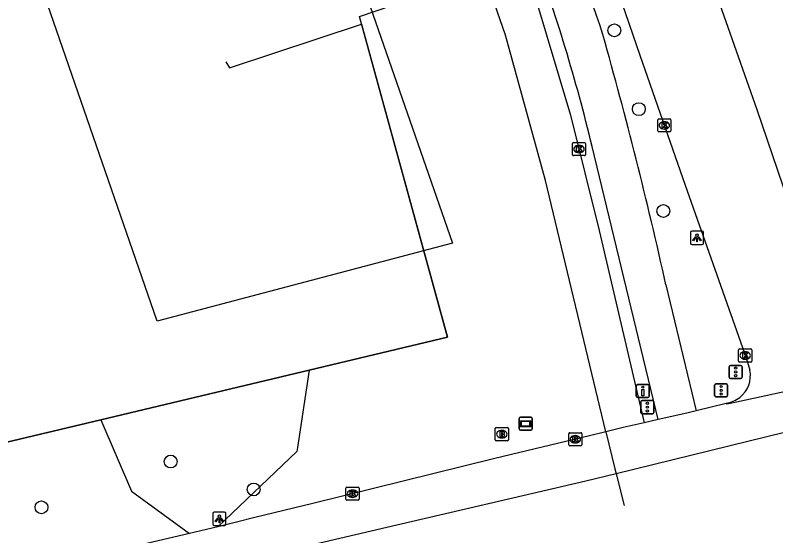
# Model space of a CAD drawing. Extents: x 158038 to 159242, y 380133 to 381214.
# Drawn here: x 158276.2 to 158334.2, y 380931.8 to 380971.5 of the extents above; entities that cross this region are included whole.
import ezdxf

# ---------------------------------------------------------------- set-up
doc = ezdxf.new("R2010")
doc.units = 0
for name, color, linetype in [('IMGEO_Berm_groen', 7, 'Continuous'), ('IMGEO_Boom', 7, 'Continuous'), ('IMGEO_Brandkraan', 7, 'Continuous'), ('IMGEO_Drukknoppaal', 7, 'Continuous'), ('IMGEO_Fietspad_open', 7, 'Continuous'), ('IMGEO_Hek', 7, 'Continuous'), ('IMGEO_Kolk', 7, 'Continuous'), ('IMGEO_Lichtpunt', 7, 'Continuous'), ('IMGEO_Pand_vergunning_verleend', 7, 'Continuous'), ('IMGEO_Rijbaan_lokaal_gesloten', 7, 'Continuous'), ('IMGEO_Rijbaan_regionaal_gesloten', 7, 'Continuous'), ('IMGEO_Verkeersregelinstallatiepaal', 7, 'Continuous'), ('IMGEO_Verklikker', 7, 'Continuous'), ('IMGEO_Voetpad_open', 7, 'Continuous')]:
    doc.layers.add(name, color=color, linetype=linetype)

msp = doc.modelspace()

# ---------------------------------------------------------------- linework, layer by layer
at = {"layer": 'IMGEO_Berm_groen'}
for points in [[(158298.663, 380944.464), (158309.196, 380946.967), (158302.496, 380971.413), (158305.027, 380972.274)], [(158256.176, 380963.975), (158227.422, 380938.699), (158232.805, 380928.813), (158282.759, 380940.684)], [(158282.759, 380940.684), (158298.663, 380944.464)], [(158298.663, 380944.464), (158297.761, 380938.569), (158297.713, 380938.255), (158291.694, 380932.518)], [(158282.759, 380940.684), (158285.114, 380935.239), (158289.518, 380932.009)]]:
    msp.add_lwpolyline(points, dxfattribs=at)
at = {"layer": 'IMGEO_Boom'}
for centre in [(158321.929, 380970.354), (158323.794, 380964.349), (158325.665, 380956.585), (158288.097, 380937.492), (158294.425, 380935.367), (158278.24, 380934.011)]:
    msp.add_circle(centre, 0.489, dxfattribs=at)
at = {"layer": 'IMGEO_Brandkraan'}
for p, q in [((158312.847, 380939.154), (158312.847, 380940.006)), ((158312.922, 380940.08), (158313.774, 380940.08)), ((158313.848, 380940.006), (158313.848, 380939.154)), ((158313.335, 380939.86), (158313.36, 380939.86)), ((158313.774, 380939.08), (158312.922, 380939.08)), ((158313.358, 380939.3), (158313.333, 380939.3))]:
    msp.add_line(p, q, dxfattribs=at)
for points in [[(158312.847, 380939.154), (158312.847, 380940.006)], [(158312.922, 380940.08), (158313.774, 380940.08)], [(158313.848, 380940.006), (158313.848, 380939.154)], [(158313.195, 380939.78), (158313.195, 380939.38), (158313.408, 380939.38)], [(158313.426, 380939.78), (158313.195, 380939.78)], [(158313.374, 380939.699), (158313.32, 380939.699), (158313.32, 380939.623)], [(158313.32, 380939.623), (158313.373, 380939.623)], [(158313.382, 380939.547), (158313.32, 380939.547), (158313.32, 380939.466)], [(158313.32, 380939.466), (158313.382, 380939.466)], [(158313.774, 380939.08), (158312.922, 380939.08)]]:
    msp.add_lwpolyline(points, dxfattribs=at)
for centre, radius, start, end in [((158312.924, 380940.004), 0.0765, 91.55205, 178.44795), ((158312.924, 380940.004), 0.0765, 91.55205, 178.44795), ((158313.772, 380940.004), 0.0765, 1.55205, 88.44795), ((158313.772, 380940.004), 0.0765, 1.55205, 88.44795), ((158313.375, 380939.661), 0.0379, 267.82845, 90.93552), ((158313.383, 380939.506), 0.0404, 269.87594, 90.50774), ((158313.414, 380939.631), 0.251, 268.66757, 293.53466), ((158313.43, 380939.635), 0.145, 59.4692, 91.53667), ((158313.455, 380939.682), 0.0922, 285.51372, 58.15012), ((158313.46, 380939.49), 0.105, 301.31148, 78.98903), ((158312.924, 380939.156), 0.0765, 181.55205, 268.44795), ((158312.924, 380939.156), 0.0765, 181.55205, 268.44795), ((158313.772, 380939.156), 0.0765, 271.55205, 358.44795), ((158313.772, 380939.156), 0.0765, 271.55205, 358.44795)]:
    msp.add_arc(centre, radius, start, end, dxfattribs=at)
for centre, major_axis, ratio, start_param, end_param in [((158313.334, 380939.58), (-0.387, 0.002), 0.722429, 4.712389, 7.853982), ((158313.359, 380939.58), (-0.39, 0.002), 0.717154, 1.570796, 4.712389)]:
    msp.add_ellipse(centre, major_axis=major_axis, ratio=ratio, start_param=start_param, end_param=end_param, dxfattribs=at)
at = {"layer": 'IMGEO_Drukknoppaal'}
for p, q in [((158323.599, 380942.472), (158323.599, 380943.272)), ((158323.599, 380943.272), (158323.599, 380942.472)), ((158323.699, 380943.372), (158324.489, 380943.372)), ((158324.489, 380943.372), (158323.699, 380943.372)), ((158324.589, 380943.272), (158324.589, 380942.472)), ((158324.589, 380942.472), (158324.589, 380943.272)), ((158324.489, 380942.372), (158323.699, 380942.372)), ((158323.699, 380942.372), (158324.489, 380942.372))]:
    msp.add_line(p, q, dxfattribs=at)
msp.add_lwpolyline([(158324.169, 380942.997), (158324.169, 380942.497), (158324.019, 380942.497), (158324.019, 380942.997), (158324.169, 380942.997)], dxfattribs=at)
msp.add_circle((158324.094, 380943.162), 0.085, dxfattribs=at)
for centre, start, end in [((158323.699, 380943.272), 90, 180), ((158323.699, 380943.272), 90, 180), ((158324.489, 380943.272), 0, 90), ((158324.489, 380943.272), 360, 90), ((158323.699, 380942.472), 180, 270), ((158323.699, 380942.472), 180, 270), ((158324.489, 380942.472), 270, 0), ((158324.489, 380942.472), 270, 0)]:
    msp.add_arc(centre, 0.1, start, end, dxfattribs=at)
at = {"layer": 'IMGEO_Fietspad_open'}
for points in [[(158325.256, 380940.691), (158320.233, 380961.499)], [(158325.858, 380950.965), (158328.155, 380941.362)]]:
    msp.add_lwpolyline(points, dxfattribs=at)
for centre, radius, start, end in [((158166.196, 380919.785), 162.8, 17.9772, 22.31404), ((158188.204, 380929.59), 135.83, 13.5867, 20.19588), ((157989.229, 380876.18), 344.836, 12.52542, 15.79301)]:
    msp.add_arc(centre, radius, start, end, dxfattribs=at)
at = {"layer": 'IMGEO_Hek'}
for points in [[(158298.663, 380944.464), (158282.759, 380940.684), (158232.805, 380928.813), (158227.422, 380938.699), (158256.176, 380963.975), (158267.504, 380973.932), (158290.796, 380994.407)], [(158292.305, 380967.948), (158292.573, 380967.49), (158302.656, 380970.829), (158309.196, 380946.967), (158298.663, 380944.464)]]:
    msp.add_lwpolyline(points, dxfattribs=at)
at = {"layer": 'IMGEO_Kolk'}
for p, q in [((158325.239, 380962.688), (158325.239, 380963.54)), ((158325.314, 380963.614), (158326.166, 380963.614)), ((158325.727, 380963.394), (158325.752, 380963.394)), ((158326.24, 380963.54), (158326.24, 380962.688)), ((158326.166, 380962.614), (158325.314, 380962.614)), ((158325.75, 380962.834), (158325.725, 380962.834)), ((158318.725, 380960.879), (158318.725, 380961.731)), ((158318.8, 380961.805), (158319.652, 380961.805)), ((158319.213, 380961.585), (158319.238, 380961.585)), ((158319.726, 380961.731), (158319.726, 380960.879)), ((158319.236, 380961.025), (158319.211, 380961.025)), ((158319.652, 380960.805), (158318.8, 380960.805)), ((158331.396, 380945.151), (158331.396, 380946.003)), ((158331.471, 380946.077), (158332.323, 380946.077)), ((158331.884, 380945.857), (158331.909, 380945.857)), ((158332.397, 380946.003), (158332.397, 380945.151)), ((158331.907, 380945.297), (158331.882, 380945.297)), ((158332.323, 380945.077), (158331.471, 380945.077)), ((158318.444, 380938.766), (158318.444, 380939.618)), ((158318.519, 380939.692), (158319.371, 380939.692)), ((158318.932, 380939.472), (158318.957, 380939.472)), ((158319.445, 380939.618), (158319.445, 380938.766)), ((158318.955, 380938.912), (158318.93, 380938.912)), ((158319.371, 380938.692), (158318.519, 380938.692)), ((158301.459, 380934.616), (158301.459, 380935.468)), ((158301.534, 380935.542), (158302.386, 380935.542)), ((158302.46, 380935.468), (158302.46, 380934.616)), ((158301.97, 380934.762), (158301.945, 380934.762)), ((158301.947, 380935.322), (158301.972, 380935.322)), ((158302.386, 380934.542), (158301.534, 380934.542))]:
    msp.add_line(p, q, dxfattribs=at)
for points in [[(158325.239, 380962.688), (158325.239, 380963.54)], [(158325.314, 380963.614), (158326.166, 380963.614)], [(158325.56, 380963.314), (158325.683, 380963.314), (158325.683, 380963.163), (158325.813, 380963.314), (158325.977, 380963.314), (158325.831, 380963.163), (158325.984, 380962.914), (158325.832, 380962.914), (158325.747, 380963.078), (158325.683, 380963.011), (158325.683, 380962.914), (158325.56, 380962.914), (158325.56, 380963.314)], [(158326.24, 380963.54), (158326.24, 380962.688)], [(158326.166, 380962.614), (158325.314, 380962.614)], [(158318.725, 380960.879), (158318.725, 380961.731)], [(158318.8, 380961.805), (158319.652, 380961.805)], [(158319.046, 380961.505), (158319.169, 380961.505), (158319.169, 380961.354), (158319.299, 380961.505), (158319.463, 380961.505), (158319.317, 380961.354), (158319.47, 380961.105), (158319.318, 380961.105), (158319.233, 380961.269), (158319.169, 380961.202), (158319.169, 380961.105), (158319.046, 380961.105), (158319.046, 380961.505)], [(158319.726, 380961.731), (158319.726, 380960.879)], [(158319.652, 380960.805), (158318.8, 380960.805)], [(158331.396, 380945.151), (158331.396, 380946.003)], [(158331.471, 380946.077), (158332.323, 380946.077)], [(158331.717, 380945.777), (158331.84, 380945.777), (158331.84, 380945.626), (158331.97, 380945.777), (158332.134, 380945.777), (158331.988, 380945.626), (158332.141, 380945.377), (158331.989, 380945.377), (158331.904, 380945.541), (158331.84, 380945.474), (158331.84, 380945.377), (158331.717, 380945.377), (158331.717, 380945.777)], [(158332.397, 380946.003), (158332.397, 380945.151)], [(158332.323, 380945.077), (158331.471, 380945.077)], [(158318.444, 380938.766), (158318.444, 380939.618)], [(158318.519, 380939.692), (158319.371, 380939.692)], [(158319.445, 380939.618), (158319.445, 380938.766)], [(158318.765, 380939.392), (158318.888, 380939.392), (158318.888, 380939.241), (158319.018, 380939.392), (158319.182, 380939.392), (158319.036, 380939.241), (158319.189, 380938.992), (158319.037, 380938.992), (158318.952, 380939.156), (158318.888, 380939.089), (158318.888, 380938.992), (158318.765, 380938.992), (158318.765, 380939.392)], [(158319.371, 380938.692), (158318.519, 380938.692)], [(158301.459, 380934.616), (158301.459, 380935.468)], [(158301.534, 380935.542), (158302.386, 380935.542)], [(158302.46, 380935.468), (158302.46, 380934.616)], [(158301.78, 380935.242), (158301.903, 380935.242), (158301.903, 380935.091), (158302.033, 380935.242), (158302.197, 380935.242), (158302.051, 380935.091), (158302.204, 380934.842), (158302.052, 380934.842), (158301.967, 380935.006), (158301.903, 380934.939), (158301.903, 380934.842), (158301.78, 380934.842), (158301.78, 380935.242)], [(158302.386, 380934.542), (158301.534, 380934.542)]]:
    msp.add_lwpolyline(points, dxfattribs=at)
for centre, start, end in [((158325.316, 380963.538), 91.55205, 178.44795), ((158325.316, 380963.538), 91.55205, 178.44795), ((158326.164, 380963.538), 1.55205, 88.44795), ((158326.164, 380963.538), 1.55205, 88.44795), ((158325.316, 380962.69), 181.55205, 268.44795), ((158325.316, 380962.69), 181.55205, 268.44795), ((158326.164, 380962.69), 271.55205, 358.44795), ((158326.164, 380962.69), 271.55205, 358.44795), ((158318.802, 380961.729), 91.55205, 178.44795), ((158318.802, 380961.729), 91.55205, 178.44795), ((158319.65, 380961.729), 1.55205, 88.44795), ((158319.65, 380961.729), 1.55205, 88.44795), ((158318.802, 380960.881), 181.55205, 268.44795), ((158318.802, 380960.881), 181.55205, 268.44795), ((158319.65, 380960.881), 271.55205, 358.44795), ((158319.65, 380960.881), 271.55205, 358.44795), ((158331.473, 380946.001), 91.55205, 178.44795), ((158331.473, 380946.001), 91.55205, 178.44795), ((158332.321, 380946.001), 1.55205, 88.44795), ((158332.321, 380946.001), 1.55205, 88.44795), ((158331.473, 380945.153), 181.55205, 268.44795), ((158331.473, 380945.153), 181.55205, 268.44795), ((158332.321, 380945.153), 271.55205, 358.44795), ((158332.321, 380945.153), 271.55205, 358.44795), ((158318.521, 380939.616), 91.55205, 178.44795), ((158318.521, 380939.616), 91.55205, 178.44795), ((158319.369, 380939.616), 1.55205, 88.44795), ((158319.369, 380939.616), 1.55205, 88.44795), ((158318.521, 380938.768), 181.55205, 268.44795), ((158318.521, 380938.768), 181.55205, 268.44795), ((158319.369, 380938.768), 271.55205, 358.44795), ((158319.369, 380938.768), 271.55205, 358.44795), ((158301.536, 380935.466), 91.55205, 178.44795), ((158301.536, 380935.466), 91.55205, 178.44795), ((158302.384, 380935.466), 1.55205, 88.44795), ((158302.384, 380935.466), 1.55205, 88.44795), ((158301.536, 380934.618), 181.55205, 268.44795), ((158301.536, 380934.618), 181.55205, 268.44795), ((158302.384, 380934.618), 271.55205, 358.44795), ((158302.384, 380934.618), 271.55205, 358.44795)]:
    msp.add_arc(centre, 0.0765, start, end, dxfattribs=at)
for centre, major_axis, ratio, start_param, end_param in [((158325.726, 380963.114), (-0.387, 0.002), 0.722429, 4.712389, 7.853982), ((158325.751, 380963.114), (-0.39, 0.002), 0.717154, 1.570796, 4.712389), ((158319.212, 380961.305), (-0.387, 0.002), 0.722429, 4.712389, 7.853982), ((158319.237, 380961.305), (-0.39, 0.002), 0.717154, 1.570796, 4.712389), ((158331.883, 380945.577), (-0.387, 0.002), 0.722429, 4.712389, 7.853982), ((158331.908, 380945.577), (-0.39, 0.002), 0.717154, 1.570796, 4.712389), ((158318.931, 380939.192), (-0.387, 0.002), 0.722429, 4.712389, 7.853982), ((158318.956, 380939.192), (-0.39, 0.002), 0.717154, 1.570796, 4.712389), ((158301.946, 380935.042), (-0.387, 0.002), 0.722429, 4.712389, 7.853982), ((158301.971, 380935.042), (-0.39, 0.002), 0.717154, 1.570796, 4.712389)]:
    msp.add_ellipse(centre, major_axis=major_axis, ratio=ratio, start_param=start_param, end_param=end_param, dxfattribs=at)
at = {"layer": 'IMGEO_Lichtpunt'}
for p, q in [((158327.727, 380954.947), (158327.727, 380954.14)), ((158327.727, 380954.947), (158327.727, 380954.14)), ((158328.629, 380955.042), (158327.821, 380955.042)), ((158328.629, 380955.042), (158327.821, 380955.042)), ((158328.723, 380954.14), (158328.723, 380954.947)), ((158328.723, 380954.14), (158328.723, 380954.947)), ((158327.821, 380954.046), (158328.629, 380954.046)), ((158327.821, 380954.046), (158328.629, 380954.046)), ((158292.208, 380933.628), (158291.4, 380933.628)), ((158292.208, 380933.628), (158291.4, 380933.628)), ((158291.306, 380933.533), (158291.306, 380932.726)), ((158291.306, 380933.533), (158291.306, 380932.726)), ((158292.302, 380932.726), (158292.302, 380933.533)), ((158292.302, 380932.726), (158292.302, 380933.533)), ((158291.4, 380932.632), (158292.208, 380932.632)), ((158291.4, 380932.632), (158292.208, 380932.632))]:
    msp.add_line(p, q, dxfattribs=at)
for points in [[(158328.101, 380954.611), (158328.14, 380954.583), (158327.952, 380954.321), (158327.914, 380954.348), (158328.101, 380954.611)], [(158328.203, 380954.563), (158328.25, 380954.563), (158328.25, 380954.241), (158328.203, 380954.241), (158328.203, 380954.563)], [(158328.313, 380954.583), (158328.351, 380954.61), (158328.538, 380954.348), (158328.499, 380954.32), (158328.313, 380954.583)], [(158291.68, 380933.197), (158291.719, 380933.169), (158291.531, 380932.907), (158291.493, 380932.934), (158291.68, 380933.197)], [(158291.782, 380933.149), (158291.829, 380933.149), (158291.829, 380932.827), (158291.782, 380932.827), (158291.782, 380933.149)], [(158291.892, 380933.169), (158291.93, 380933.196), (158292.117, 380932.934), (158292.078, 380932.906), (158291.892, 380933.169)]]:
    msp.add_lwpolyline(points, dxfattribs=at)
for centre in [(158328.226, 380954.745), (158291.805, 380933.331)]:
    msp.add_circle(centre, 0.0994, dxfattribs=at)
for centre, start, end in [((158327.821, 380954.947), 90, 180), ((158327.821, 380954.947), 90, 180), ((158328.629, 380954.947), 0, 90), ((158328.629, 380954.947), 0, 90), ((158327.821, 380954.14), 180, 270), ((158327.821, 380954.14), 180, 270), ((158328.629, 380954.14), 270, 0), ((158328.629, 380954.14), 270, 360), ((158291.4, 380933.533), 90, 180), ((158291.4, 380933.533), 90, 180), ((158292.208, 380933.533), 0, 90), ((158292.208, 380933.533), 0, 90), ((158291.4, 380932.726), 180, 270), ((158291.4, 380932.726), 180, 270), ((158292.208, 380932.726), 270, 0), ((158292.208, 380932.726), 270, 360)]:
    msp.add_arc(centre, 0.0946, start, end, dxfattribs=at)
at = {"layer": 'IMGEO_Pand_vergunning_verleend'}
msp.add_lwpolyline([(158276.839, 380977.741), (158296.011, 380993.159), (158309.582, 380954.129), (158287.071, 380948.199), (158276.839, 380977.741)], dxfattribs=at)
at = {"layer": 'IMGEO_Rijbaan_lokaal_gesloten'}
for points in [[(158325.809, 380984.24), (158328.067, 380977.759), (158332.782, 380964.314), (158337.135, 380951.572)], [(158319.261, 380981.832), (158319.491, 380981.185), (158323.873, 380968.472), (158327.334, 380958.549), (158331.991, 380945.314), (158332.253, 380944.452)]]:
    msp.add_lwpolyline(points, dxfattribs=at)
for centre, radius, start, end in [((158330.251, 380944.017), 2.048, 306.93106, 12.24804), ((158330.112, 380944.116), 2.211, 278.71519, 308.28194)]:
    msp.add_arc(centre, radius, start, end, dxfattribs=at)
at = {"layer": 'IMGEO_Rijbaan_regionaal_gesloten'}
for points in [[(158330.447, 380941.93), (158330.493, 380941.904), (158331.017, 380942.001), (158350.832, 380946.275)], [(158354.156, 380944.672), (158352.184, 380943.961), (158322.064, 380936.567)], [(158330.447, 380941.93), (158328.155, 380941.362)], [(158328.155, 380941.362), (158327.459, 380941.19), (158325.256, 380940.691)], [(158325.256, 380940.691), (158324.187, 380940.448)], [(158324.187, 380940.448), (158322.598, 380940.088), (158321.27, 380939.759)], [(158321.27, 380939.759), (158320.041, 380939.454), (158312.813, 380937.717), (158298.927, 380934.301), (158294.517, 380933.229), (158293.106, 380932.872), (158291.694, 380932.518)], [(158321.27, 380939.759), (158321.969, 380936.95), (158322.064, 380936.567)], [(158322.064, 380936.567), (158319.748, 380936.005), (158304.577, 380932.469), (158285.126, 380927.909), (158265.559, 380923.333), (158246.159, 380918.756), (158223.226, 380913.317), (158199.53, 380907.663), (158196.685, 380907.157)], [(158322.064, 380936.567), (158322.666, 380934.145)], [(158291.694, 380932.518), (158289.518, 380932.009)], [(158289.518, 380932.009), (158272.803, 380928.098), (158265.441, 380926.243), (158217.438, 380914.822), (158196.685, 380907.157)]]:
    msp.add_lwpolyline(points, dxfattribs=at)
at = {"layer": 'IMGEO_Verkeersregelinstallatiepaal'}
for p, q in [((158330.678, 380943.924), (158330.678, 380944.724)), ((158330.678, 380944.724), (158330.678, 380943.924)), ((158330.778, 380944.824), (158331.568, 380944.824)), ((158331.568, 380944.824), (158330.778, 380944.824)), ((158331.668, 380944.724), (158331.668, 380943.924)), ((158331.668, 380943.924), (158331.668, 380944.724)), ((158331.568, 380943.824), (158330.778, 380943.824)), ((158330.778, 380943.824), (158331.568, 380943.824)), ((158329.574, 380942.525), (158329.574, 380943.325)), ((158329.574, 380943.325), (158329.574, 380942.525)), ((158329.674, 380943.425), (158330.464, 380943.425)), ((158330.464, 380943.425), (158329.674, 380943.425)), ((158330.564, 380943.325), (158330.564, 380942.525)), ((158330.564, 380942.525), (158330.564, 380943.325)), ((158330.464, 380942.425), (158329.674, 380942.425)), ((158329.674, 380942.425), (158330.464, 380942.425)), ((158323.951, 380941.241), (158323.951, 380942.041)), ((158323.951, 380942.041), (158323.951, 380941.241)), ((158324.051, 380942.141), (158324.841, 380942.141)), ((158324.841, 380942.141), (158324.051, 380942.141)), ((158324.941, 380942.041), (158324.941, 380941.241)), ((158324.941, 380941.241), (158324.941, 380942.041)), ((158324.841, 380941.141), (158324.051, 380941.141)), ((158324.051, 380941.141), (158324.841, 380941.141))]:
    msp.add_line(p, q, dxfattribs=at)
for centre in [(158331.173, 380944.614), (158331.173, 380944.324), (158331.173, 380944.034), (158330.069, 380943.215), (158330.069, 380942.925), (158330.069, 380942.635), (158324.446, 380941.931), (158324.446, 380941.641), (158324.446, 380941.351)]:
    msp.add_circle(centre, 0.085, dxfattribs=at)
for centre, start, end in [((158330.778, 380944.724), 90, 180), ((158330.778, 380944.724), 90, 180), ((158331.568, 380944.724), 0, 90), ((158331.568, 380944.724), 360, 90), ((158330.778, 380943.924), 180, 270), ((158330.778, 380943.924), 180, 270), ((158331.568, 380943.924), 270, 0), ((158331.568, 380943.924), 270, 0), ((158329.674, 380943.325), 90, 180), ((158329.674, 380943.325), 90, 180), ((158330.464, 380943.325), 0, 90), ((158330.464, 380943.325), 360, 90), ((158329.674, 380942.525), 180, 270), ((158329.674, 380942.525), 180, 270), ((158330.464, 380942.525), 270, 0), ((158330.464, 380942.525), 270, 0), ((158324.051, 380942.041), 90, 180), ((158324.051, 380942.041), 90, 180), ((158324.841, 380942.041), 0, 90), ((158324.841, 380942.041), 360, 90), ((158324.051, 380941.241), 180, 270), ((158324.051, 380941.241), 180, 270), ((158324.841, 380941.241), 270, 0), ((158324.841, 380941.241), 270, 0)]:
    msp.add_arc(centre, 0.1, start, end, dxfattribs=at)
at = {"layer": 'IMGEO_Verklikker'}
for p, q in [((158314.661, 380939.976), (158314.661, 380940.776)), ((158314.661, 380940.776), (158314.661, 380939.976)), ((158314.761, 380940.876), (158315.551, 380940.876)), ((158315.551, 380940.876), (158314.761, 380940.876)), ((158315.651, 380940.776), (158315.651, 380939.976)), ((158315.651, 380939.976), (158315.651, 380940.776)), ((158315.551, 380939.876), (158314.761, 380939.876)), ((158314.761, 380939.876), (158315.551, 380939.876))]:
    msp.add_line(p, q, dxfattribs=at)
for points in [[(158314.762, 380940.608), (158315.55, 380940.608), (158315.55, 380940.144), (158314.762, 380940.144), (158314.762, 380940.608)], [(158314.827, 380940.543), (158314.827, 380940.209), (158315.485, 380940.209), (158315.485, 380940.543), (158314.827, 380940.543)]]:
    msp.add_lwpolyline(points, dxfattribs=at)
for centre, start, end in [((158314.761, 380940.776), 90, 180), ((158314.761, 380940.776), 90, 180), ((158315.551, 380940.776), 0, 90), ((158315.551, 380940.776), 360, 90), ((158314.761, 380939.976), 180, 270), ((158314.761, 380939.976), 180, 270), ((158315.551, 380939.976), 270, 0), ((158315.551, 380939.976), 270, 0)]:
    msp.add_arc(centre, 0.1, start, end, dxfattribs=at)
at = {"layer": 'IMGEO_Voetpad_open'}
for points in [[(158312.988, 380980.323), (158314.299, 380977.127), (158315.901, 380972.843), (158318.586, 380963.886), (158320.769, 380955.105), (158324.187, 380940.448)], [(158321.27, 380939.759), (158316.687, 380958.915), (158313.617, 380969.986), (158312.199, 380974.098), (158311.995, 380974.643)]]:
    msp.add_lwpolyline(points, dxfattribs=at)

doc.saveas('drawing.dxf')
